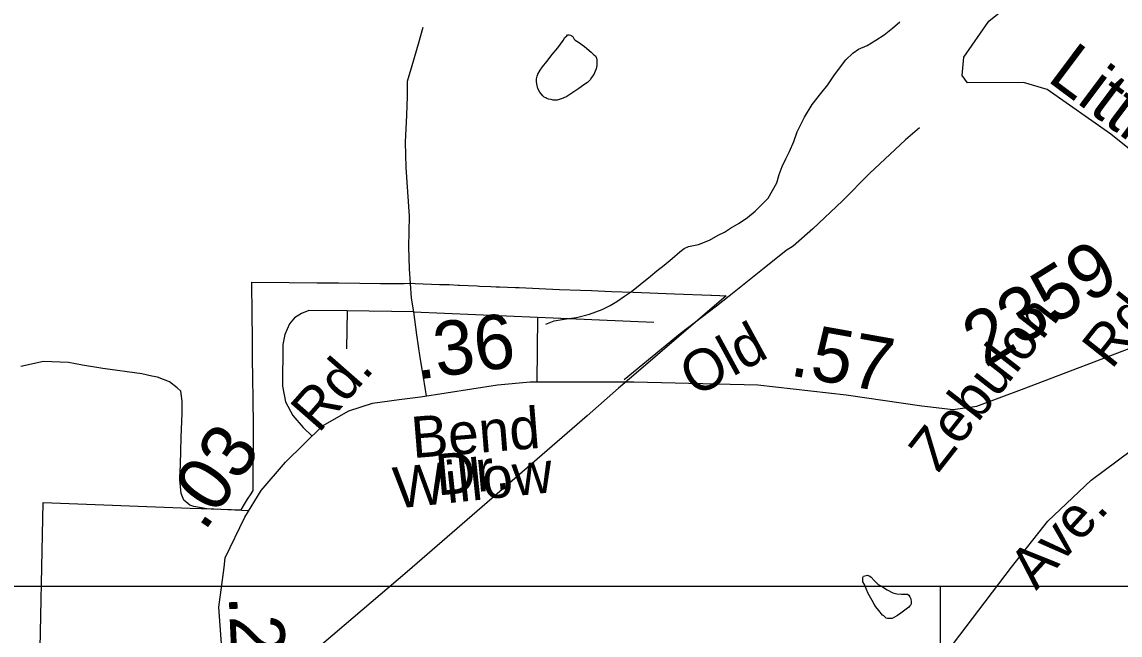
# Model space of a CAD drawing. Extents: x 2001466 to 31450019, y -30647475 to 847247.
# Drawn here: x 2189226 to 2194279, y 745383 to 748208 of the extents above; entities that cross this region are included whole.
import ezdxf

# ---------------------------------------------------------------- set-up
doc = ezdxf.new("R2010")
doc.units = 0
for name, color, linetype in [('Exist Boundary Political City Limit New', 7, 'Continuous'), ('Exist Hydrographic Creek Single Shore', 7, 'Continuous'), ('Exist Hydrographic Misc Water Feature', 7, 'Continuous'), ('Exist Hydrographic River Shore Label', 7, 'Continuous'), ('Exist Road Non-System Type 51', 7, 'Continuous'), ('Exist Road Non-System Type 51 Label', 7, 'Continuous'), ('Exist Road Primary US Attributed', 7, 'Continuous'), ('Exist Road Primary US Label', 7, 'Continuous'), ('Exist Road Secondary Mileage Hundredths English Label', 7, 'Continuous'), ('Exist Road Secondary Type 51 Attributed', 7, 'Continuous'), ('Exist Road Secondary Type 51 Label', 7, 'Continuous'), ('Exist Road Secondary Type 51 Number Label', 7, 'Continuous'), ('Map Preparation Boundary City Limit Buffer Line', 7, 'Continuous'), ('Map Preparation Inset Cut Line', 7, 'Continuous')]:
    doc.layers.add(name, color=color, linetype=linetype)

msp = doc.modelspace()

# ---------------------------------------------------------------- linework, layer by layer
at = {"layer": 'Exist Boundary Political City Limit New'}
for points in [[(2189307.2, 745174), (2189323.2, 745993.4), (2190000, 745967.8), (2190051, 745966.8), (2190234.5, 745960.5), (2190249.5, 745986.4), (2190264.2, 746008.8), (2190280.5, 746033.8), (2190290, 746048.8), (2190291.5, 746354.1), (2190289.8, 746463.6), (2190289.8, 746471.8), (2190288.8, 746566.4), (2190287.5, 746657.8), (2190286.5, 746752.6), (2190285.2, 746858.5), (2190283.5, 747008.4), (2190456.2, 747006.9), (2190584, 747005.9), (2190682.8, 747005.1), (2190781, 747004.2), (2190875.5, 747003.4)], [(2190875.5, 747003.4), (2190985.2, 747002.6), (2191008.8, 747004.1), (2191035, 747003.2), (2191147, 746998.8), (2191191.2, 746997.5), (2191234, 746995.3), (2191239, 746995.3), (2191320.5, 746991.7), (2191330.8, 746990.4), (2191383.5, 746989.5), (2191407.8, 746987.8), (2191423, 746987.8), (2191496.5, 746984.3), (2191514.5, 746983.8), (2191606.8, 746980.1), (2191699.2, 746975.4), (2191796.8, 746971.6), (2191846.8, 746969.8), (2191939.2, 746966.2), (2192038.5, 746962.4), (2192228.2, 746955.1), (2192396, 746948.8), (2192399.8, 746948.6), (2192436.8, 746947.1), (2192466.2, 746946.1), (2192041.5, 746580.3), (2191971.8, 746521.2), (2191826.5, 746393.1), (2190998.5, 745674), (2190366, 745135.6)]]:
    msp.add_lwpolyline(points, dxfattribs=at)
at = {"layer": 'Exist Hydrographic Creek Single Shore'}
msp.add_lwpolyline([(2195110.5, 747074.3), (2194953.7, 747110.9), (2194607.9, 746994.3), (2194531.8, 747110.6), (2194521.9, 747409.3), (2194462.9, 747509), (2194236.9, 747690.7), (2193943.9, 747896.8), (2193834.8, 747928.6), (2193576.9, 747927.3), (2193551.8, 747960.6), (2193559.8, 748045.7), (2193674.9, 748210.7), (2193798.9, 748313.1), (2193789.9, 748438), (2193764.9, 748471.3), (2193549, 748387.1), (2193465.9, 748385.6), (2193471.9, 748618.3), (2193578.9, 748878.6), (2193585.9, 748993.3)], dxfattribs=at)
at = {"layer": 'Exist Hydrographic Misc Water Feature'}
for points in [[(2191636.4, 746815.7), (2191675.8, 746830), (2191721.7, 746838.5), (2191777.5, 746846.7), (2191837.8, 746861.1), (2191895.4, 746883.6), (2191933.4, 746901.9), (2191963.1, 746920.1), (2191999, 746944.2), (2192030.8, 746966.6), (2192070.5, 746998.7), (2192118.1, 747037), (2192148.1, 747061.2), (2192181.9, 747087.4), (2192217.4, 747117.7), (2192253.4, 747148), (2192273.1, 747164.1), (2192293.2, 747172.4), (2192339.2, 747182.5), (2192389.2, 747202.9), (2192429.2, 747225.3), (2192459.1, 747239.4), (2192486.8, 747257.5), (2192526.2, 747280), (2192564.1, 747306.3), (2192600.2, 747336.1), (2192633.8, 747370.3), (2192659.5, 747396.5), (2192679.3, 747430.8), (2192699.2, 747466.8), (2192710.7, 747505.2), (2192724.9, 747541.2), (2192740.7, 747577.3), (2192758.1, 747611.2), (2192778.2, 747657.3), (2192793.1, 747701.7), (2192809.1, 747731.7), (2192827, 747769.5), (2192862.7, 747827.9), (2192902, 747878.3), (2192933.8, 747918.5), (2192965.6, 747964.4), (2193017.1, 748032.9), (2193048.8, 748063), (2193074.9, 748081.4), (2193114.9, 748099.7), (2193154.7, 748123.7), (2193194.2, 748148.1), (2193232.2, 748178.5), (2193265.6, 748208.7)], [(2191814.8, 748094.5), (2191845.4, 748068.8), (2191857.5, 748056.8), (2191865.5, 748051.1), (2191869.4, 748041.2), (2191871.8, 748033.1), (2191871.6, 748025), (2191871.6, 748007.2), (2191867.7, 747991.1), (2191863.8, 747980.8), (2191857.9, 747965.1), (2191846.2, 747951), (2191840.3, 747941), (2191828.4, 747928.6), (2191816.5, 747920.6), (2191788.6, 747900.5), (2191752.5, 747876.3), (2191732.8, 747864.3), (2191717, 747856.2), (2191703.1, 747851.8), (2191688.7, 747847.8), (2191679.1, 747847.7), (2191670.9, 747847.7), (2191661.1, 747849.6), (2191649, 747851.4), (2191640.8, 747855.5), (2191636.9, 747857.3), (2191629.1, 747861.3), (2191622.7, 747867.5), (2191608.6, 747883.5), (2191600.4, 747901.3), (2191596.3, 747915), (2191594.2, 747931.1), (2191594, 747945.3), (2191596.1, 747957.2), (2191600.4, 747967.1), (2191610, 747985.1), (2191621.7, 748001.5), (2191641.4, 748025.3), (2191665.6, 748057.4), (2191691.4, 748087.6), (2191717, 748121.9), (2191724.8, 748136.1), (2191733, 748144.2), (2191737.1, 748148), (2191744.7, 748148.1), (2191750.9, 748146.4), (2191756.8, 748144.2), (2191760.9, 748140.4), (2191766.9, 748128.1), (2191771, 748124.2), (2191787.2, 748114.5), (2191814.8, 748094.5)], [(2193154.7, 745512.9), (2193148.1, 745524.9), (2193137.8, 745542.7), (2193131.9, 745552.9), (2193120.2, 745574.5), (2193111.8, 745592.4), (2193103.4, 745616.4), (2193095.6, 745628.1), (2193095.8, 745634.2), (2193095.4, 745642.4), (2193095.6, 745648.4), (2193099.1, 745654.4), (2193105.4, 745656.3), (2193117.3, 745658.5), (2193127.2, 745654.6), (2193133.3, 745650.4), (2193147.7, 745634.9), (2193157.5, 745624.9), (2193165.5, 745616.7), (2193182.1, 745609), (2193208, 745591.3), (2193233.8, 745577.3), (2193251.8, 745573.3), (2193273.6, 745571.6), (2193294.1, 745571.8), (2193301.7, 745571.8), (2193307.8, 745567.7), (2193311.9, 745559.7), (2193315.8, 745549.8), (2193317.9, 745534.1), (2193318.3, 745528), (2193316.2, 745521.8), (2193312.3, 745517.9), (2193306.6, 745511.9), (2193288.6, 745497.6), (2193270.9, 745483.6), (2193254.7, 745473.5), (2193240.6, 745465.5), (2193231.1, 745459.2), (2193220.9, 745459.1), (2193208.6, 745459.4), (2193203, 745461), (2193198.9, 745465.3), (2193192.8, 745471.1), (2193186.6, 745474.8), (2193168.6, 745497), (2193154.7, 745512.9)]]:
    msp.add_lwpolyline(points, dxfattribs=at)
at = {"layer": 'Exist Road Non-System Type 51'}
for points in [[(2191070.7, 748181.3), (2191049.1, 748105.7), (2191019.5, 748005.4), (2190998.6, 747933.9), (2190998.6, 747865.3), (2190995.7, 747778.3), (2190989.7, 747653.2), (2190992.7, 747537), (2191007.6, 747313.5), (2191004.6, 747171.1), (2191007.6, 747069.7), (2191016.5, 746935.6)], [(2193356.7, 747720.5), (2193291.6, 747663.8), (2193126.4, 747509.2), (2193001.9, 747383.8), (2192865.2, 747254.6), (2192775.6, 747174.5), (2192743.2, 747155.2), (2192641.6, 747073.3), (2192480.9, 746944.6), (2192421.3, 746898.7)], [(2191016.5, 746935.6), (2191027.4, 746872.7), (2191042.3, 746766.1), (2191056.3, 746661.1), (2191070.4, 746581.1), (2191081.9, 746512.4), (2191085.9, 746484.8)], [(2192421.3, 746898.7), (2192255.4, 746771.2), (2191997.1, 746558.6)], [(2190722.1, 746877), (2190546.3, 746879.1), (2190512.6, 746865.2), (2190480.8, 746845.3), (2190457, 746817.5), (2190435.1, 746767.8), (2190427.2, 746722.1), (2190425.2, 746529.4), (2190439.1, 746457.9), (2190472.9, 746394.3), (2190520.5, 746338.7), (2190560.8, 746299.2)], [(2190722.1, 746877), (2190718.8, 746701.8)], [(2191027.4, 746872.7), (2190722.1, 746877)], [(2191027.4, 746872.7), (2191597.9, 746847.3)], [(2191597.9, 746847.3), (2191595.3, 746550)], [(2191597.9, 746847.3), (2192133.2, 746824.1)], [(2190076.5, 745964.7), (2190016.8, 745974.9), (2189998.2, 745981.2), (2189970.7, 746004.1), (2189959.3, 746036.1), (2189952, 746100), (2189955.7, 746169.3), (2189959.3, 746293.7), (2189963.9, 746405.8), (2189963.9, 746460.8), (2189957, 746506.6), (2189941, 746522.6), (2189904.4, 746550.1), (2189849.5, 746570.7), (2189824.3, 746575.2), (2189777.5, 746587.3), (2189597.7, 746611.9), (2189504.3, 746626.9), (2189439.8, 746639.3), (2189325.4, 746643.9), (2189220.2, 746621)], [(2190269.8, 745955.5), (2190076.5, 745964.7), (2190069.9, 745964)]]:
    msp.add_lwpolyline(points, dxfattribs=at)
at = {"layer": 'Exist Road Primary US Attributed'}
msp.add_lwpolyline([(2191668.9, 742879.9), (2191830, 743094.5), (2192068.6, 743411.8), (2192421.2, 743885.1), (2192701.7, 744268.3), (2193108.7, 744815), (2193332.6, 745108.1), (2193779.4, 745696.6), (2193946.9, 745908.1), (2194146.7, 746096.6), (2194391.6, 746278.8), (2194651.1, 746465.2), (2194738.4, 746542.7), (2194867.1, 746704), (2195005.3, 746920.7)], dxfattribs=at)
at = {"layer": 'Exist Road Secondary Type 51 Attributed'}
for points in [[(2190155.8, 745694.3), (2190161.8, 745739.6), (2190251.8, 745925.9), (2190327.1, 746049.5), (2190438.1, 746179.4), (2190609.7, 746346.9), (2190730, 746416), (2190838.8, 746451.6), (2190962.3, 746468.4), (2191060.7, 746480.9), (2191414.3, 746535.4), (2191565, 746550), (2192041.1, 746550), (2192612.4, 746535.4), (2193019.5, 746489.3), (2193366.9, 746439), (2193511.3, 746422.3), (2193620.1, 746436.9), (2193825.2, 746514.4), (2194397.6, 746732.2), (2194795.2, 746889.3), (2194939.6, 746922.8), (2195005.3, 746920.7)], [(2188869.3, 740721.7), (2188882.1, 740881.9), (2188895.7, 741109.2), (2188917.7, 741391.9), (2188935.4, 741806.5), (2188958.5, 741955.2), (2189006.6, 742164.7), (2189078.8, 742395), (2189158.3, 742568.9), (2189242, 742792.9), (2189349.8, 742979.3), (2189471.2, 743136.4), (2189766.3, 743425.4), (2190010.1, 743693.5), (2190072.9, 743796.1), (2190114.7, 743936.4), (2190152.4, 744131.2), (2190197.4, 744424.4), (2190197.4, 744531.2), (2190182.7, 744816), (2190131.5, 745511.3), (2190155.8, 745694.3)]]:
    msp.add_lwpolyline(points, dxfattribs=at)
at = {"layer": 'Map Preparation Boundary City Limit Buffer Line'}
for points in [[(2189307.2, 745174), (2189323.2, 745993.4), (2190000, 745967.8), (2190051, 745966.8), (2190234.5, 745960.5), (2190249.5, 745986.4), (2190264.2, 746008.8), (2190280.5, 746033.8), (2190290, 746048.8), (2190291.5, 746354.1), (2190289.8, 746463.6), (2190289.8, 746471.8), (2190288.8, 746566.4), (2190287.5, 746657.8), (2190286.5, 746752.6), (2190285.2, 746858.5), (2190283.5, 747008.4), (2190456.2, 747006.9), (2190584, 747005.9), (2190682.8, 747005.1), (2190781, 747004.2), (2190875.5, 747003.4)], [(2190875.5, 747003.4), (2190985.2, 747002.6), (2191008.8, 747004.1), (2191035, 747003.2), (2191147, 746998.8), (2191191.2, 746997.5), (2191234, 746995.3), (2191239, 746995.3), (2191320.5, 746991.7), (2191330.8, 746990.4), (2191383.5, 746989.5), (2191407.8, 746987.8), (2191423, 746987.8), (2191496.5, 746984.3), (2191514.5, 746983.8), (2191606.8, 746980.1), (2191699.2, 746975.4), (2191796.8, 746971.6), (2191846.8, 746969.8), (2191939.2, 746966.2), (2192038.5, 746962.4), (2192228.2, 746955.1), (2192396, 746948.8), (2192399.8, 746948.6), (2192436.8, 746947.1), (2192466.2, 746946.1), (2192041.5, 746580.3), (2191971.8, 746521.2), (2191826.5, 746393.1), (2190998.5, 745674), (2190366, 745135.6)]]:
    msp.add_lwpolyline(points, dxfattribs=at)
at = {"layer": 'Map Preparation Inset Cut Line'}
for p, q in [((2185026.4, 745607.9), (2189938.6, 745607.9)), ((2189938.6, 745607.9), (2190055.9, 745607.9)), ((2190055.9, 745607.9), (2190324.7, 745607.9)), ((2190324.7, 745607.9), (2193450.6, 745607.9)), ((2193450.6, 745607.9), (2193701.4, 745607.9)), ((2193450.6, 745607.9), (2193450.6, 745274.9)), ((2193701.4, 745607.9), (2195817.9, 745607.9))]:
    msp.add_line(p, q, dxfattribs=at)

# ---------------------------------------------------------------- texts
at = {"layer": 'Exist Hydrographic River Shore Label'}
msp.add_text('Little', height=229.66, rotation=323.228, dxfattribs=at).set_placement((2193938.1, 747939.8))
at = {"layer": 'Exist Road Non-System Type 51 Label'}
for s, rotation, p in [('Bend', 4.5964, (2191024.7, 746198.2)), ('Dr.', 5.1752, (2191138.2, 746026)), ('Willow', 6.0098, (2190945.6, 745965.3))]:
    msp.add_text(s, height=190, rotation=rotation, dxfattribs=at).set_placement(p)
at = {"layer": 'Exist Road Primary US Label'}
msp.add_text('Ave.', height=190, rotation=47.7962, dxfattribs=at).set_placement((2193892.9, 745585.6))
at = {"layer": 'Exist Road Secondary Mileage Hundredths English Label'}
for s, rotation, p in [('.36', 7.5392, (2191044.9, 746559.9)), ('.57', 349.8226, (2192753.5, 746580.7)), ('.03', 55.3146, (2190065.1, 745855.2)), ('.20', 272.5551, (2190177.2, 745564.9))]:
    msp.add_text(s, height=250, rotation=rotation, dxfattribs=at).set_placement(p)
at = {"layer": 'Exist Road Secondary Type 51 Label'}
for s, rotation, p in [('Rd.', 51.6115, (2194240.1, 746602.9)), ('Zebulon', 51.9935, (2193442, 746126)), ('Old', 28.5681, (2192322.3, 746477.5)), ('Rd.', 48.745, (2190591.2, 746309))]:
    msp.add_text(s, height=190, rotation=rotation, dxfattribs=at).set_placement(p)
at = {"layer": 'Exist Road Secondary Type 51 Number Label'}
msp.add_text('2359', height=250, rotation=31.918, dxfattribs=at).set_placement((2193658.4, 746611.5))

doc.saveas('drawing.dxf')
